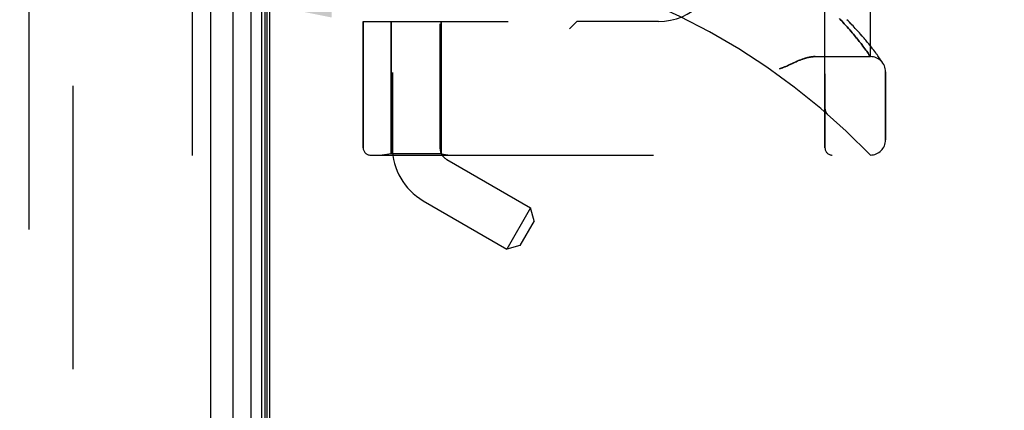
# Model space of a CAD drawing. Header units: inches. Extents: x 0 to 212, y 0 to 138.
# Tile 261 of 269: x 108.75 to 112.81, y 90.26 to 91.87. Entities that reach past the tile are written whole.
import ezdxf

# ---------------------------------------------------------------- set-up
doc = ezdxf.new("R2010")
doc.units = ezdxf.units.IN
doc.header["$LTSCALE"] = 11.6875
doc.header["$MEASUREMENT"] = 0
doc.linetypes.add('HIDDEN', pattern=[0.2, 0.1, -0.1])
doc.layers.get('0').update_dxf_attribs({"linetype": 'CONTINUOUS'})
for name, color, linetype in [('DEFAULT_2', 8, 'HIDDEN'), ('DIMENSIONS', 7, 'CONTINUOUS'), ('LEFTHAND_DOOR_ASSEMBLY', 7, 'CONTINUOUS'), ('RIGHTHAND_DOOR_ASSEMBLY', 7, 'CONTINUOUS')]:
    doc.layers.add(name, color=color, linetype=linetype)
doc.styles.get("Standard").update_dxf_attribs({"font": 'arial.ttf'})
doc.dimstyles.new('DIMSTYLE_1', dxfattribs={"dimtxt": 0.9375, "dimasz": 1.25, "dimexe": 0.09, "dimexo": 0.07, "dimgap": 0.0375, "dimtad": 0, "dimtih": 1, "dimtoh": 1, "dimzin": 4, "dimdsep": 46, "dimtxsty": 'Standard', "dimblk": '_FILLED', "dimblk1": '_FILLED', "dimblk2": '_FILLED', "dimcen": 0.09, "dimadec": 3, "dimazin": 1, "dimtfac": 1, "dimtdec": 3, "dimtofl": 0, "dimtmove": 0, "dimatfit": 3, "dimldrblk": '_FILLED', "dimfxl": 0, "dimtolj": 1, "dimtzin": 4, "dimarcsym": 0})

# ---------------------------------------------------------------- blocks, each defined once
blk = doc.blocks.new('_FILLED')
at = {"color": 0, "linetype": 'ByBlock'}
blk.add_solid([(0, 0), (-1, 0.2), (-1, -0.2)], dxfattribs=at)
blk = doc.blocks.new('*D10')
at = {"layer": 'DIMENSIONS', "color": 2, "linetype": 'Continuous'}
for p, q in [((108.7848, 92.1311), (115.511, 92.1311)), ((126.4508, 92.1311), (119.7246, 92.1311)), ((108.7848, 91.7897), (108.7848, 91.0061)), ((126.4508, 91.7897), (126.4508, 91.0061))]:
    blk.add_line(p, q, dxfattribs=at)
at = {"layer": 'DIMENSIONS', "color": 2, "linetype": 'Continuous', "xscale": 1.25, "yscale": 1.25, "zscale": 1.25, "rotation": 180}
blk.add_blockref('_FILLED', (108.7848, 92.1311), dxfattribs=at)
at = {"layer": 'DIMENSIONS', "color": 2, "linetype": 'Continuous', "xscale": 1.25, "yscale": 1.25, "zscale": 1.25}
blk.add_blockref('_FILLED', (126.4508, 92.1311), dxfattribs=at)
at = {"layer": 'DIMENSIONS', "color": 2, "linetype": 'Continuous', "insert": (117.6178, 92.5998), "char_height": 0.9375, "width": 5.157993, "attachment_point": 2, "line_spacing_factor": 0.9}
blk.add_mtext('17.67\\PUSABLE\\PDEPTH', dxfattribs=at)
blk = doc.blocks.new('*D12')
at = {"layer": 'DIMENSIONS', "color": 2, "linetype": 'Continuous'}
for p, q in [((109.0088, 97.5397), (104.7621, 97.5397)), ((105.8871, 97.5397), (105.8871, 68.4772)), ((105.8871, 37.5397), (105.8871, 66.6022)), ((109.0198, 37.5397), (104.7621, 37.5397))]:
    blk.add_line(p, q, dxfattribs=at)
at = {"layer": 'DIMENSIONS', "color": 2, "linetype": 'Continuous', "xscale": 1.25, "yscale": 1.25, "zscale": 1.25}
for p, rotation in [((105.8871, 97.5397), 90), ((105.8871, 37.5397), 270)]:
    blk.add_blockref('_FILLED', p, dxfattribs=dict(at, rotation=rotation))
at = {"layer": 'DIMENSIONS', "color": 2, "linetype": 'Continuous', "insert": (105.8871, 68.0084), "char_height": 0.9375, "width": 3.276022, "attachment_point": 2, "line_spacing_factor": 0.9}
blk.add_mtext('60.00', dxfattribs=at)

msp = doc.modelspace()

# ---------------------------------------------------------------- linework, layer by layer
at = {"color": 3, "linetype": 'Continuous'}
msp.add_line((109.7798, 37.6437), (109.7798, 97.4357), dxfattribs=at)
at = {"layer": 'DEFAULT_2', "color": 8, "linetype": 'HIDDEN'}
msp.add_line((108.9673, 96.2741), (108.9673, 38.8052), dxfattribs=at)
at = {"layer": 'LEFTHAND_DOOR_ASSEMBLY', "color": 8, "linetype": 'HIDDEN'}
for p, q in [((108.7848, 97.1547), (108.7848, 37.9247)), ((109.4598, 97.1547), (109.4598, 37.9247)), ((112.0713, 91.3434), (112.0713, 93.9859)), ((112.2588, 91.7197), (112.2588, 93.6097)), ((110.7338, 93.4647), (110.7338, 91.8647)), ((111.0463, 93.4647), (111.0463, 91.8647)), ((110.1651, 91.8647), (110.1651, 91.3434)), ((110.1651, 91.8647), (110.7638, 91.8647)), ((110.2808, 91.8647), (110.2808, 91.3187)), ((110.4868, 91.8647), (110.4868, 91.3187)), ((111.0463, 91.8647), (111.0163, 91.8347)), ((111.3838, 91.8647), (111.0463, 91.8647)), ((112.1381, 91.8692), (112.1312, 91.8766)), ((112.1448, 91.862), (112.1381, 91.8692)), ((112.1511, 91.8551), (112.1448, 91.862)), ((112.1572, 91.8484), (112.1511, 91.8551)), ((112.163, 91.8419), (112.1572, 91.8484)), ((112.1685, 91.8356), (112.163, 91.8419)), ((112.1739, 91.8295), (112.1685, 91.8356)), ((112.179, 91.8235), (112.1739, 91.8295)), ((112.1839, 91.8178), (112.179, 91.8235)), ((112.1886, 91.8122), (112.1839, 91.8178)), ((112.1931, 91.8068), (112.1886, 91.8122)), ((112.1974, 91.8015), (112.1931, 91.8068)), ((112.2016, 91.7964), (112.1974, 91.8015)), ((112.2055, 91.7915), (112.2016, 91.7964)), ((112.2093, 91.7867), (112.2055, 91.7915)), ((112.213, 91.7821), (112.2093, 91.7867)), ((112.2165, 91.7776), (112.213, 91.7821)), ((112.2199, 91.7733), (112.2165, 91.7776)), ((112.2231, 91.769), (112.2199, 91.7733)), ((112.2277, 91.763), (112.2231, 91.769)), ((112.2457, 91.7797), (112.2392, 91.7875)), ((112.2517, 91.7723), (112.2457, 91.7797)), ((112.2574, 91.7652), (112.2517, 91.7723)), ((112.232, 91.7572), (112.2277, 91.763)), ((112.2361, 91.7518), (112.232, 91.7572)), ((112.2398, 91.7467), (112.2361, 91.7518)), ((112.2433, 91.7419), (112.2398, 91.7467)), ((112.2465, 91.7374), (112.2433, 91.7419)), ((112.2494, 91.7333), (112.2465, 91.7374)), ((112.2527, 91.7285), (112.2494, 91.7333)), ((112.2553, 91.7248), (112.2527, 91.7285)), ((112.2628, 91.7585), (112.2574, 91.7652)), ((112.2677, 91.7522), (112.2628, 91.7585)), ((112.2724, 91.7461), (112.2677, 91.7522)), ((112.2767, 91.7405), (112.2724, 91.7461)), ((112.2807, 91.7351), (112.2767, 91.7405)), ((112.2893, 91.7232), (112.2861, 91.7277)), ((112.0308, 91.7197), (112.2588, 91.7197)), ((112.2923, 91.7191), (112.2893, 91.7232)), ((112.295, 91.7152), (112.2923, 91.7191)), ((112.2975, 91.7117), (112.295, 91.7152)), ((112.2997, 91.7084), (112.2975, 91.7117)), ((112.3027, 91.7041), (112.2997, 91.7084)), ((112.3051, 91.7005), (112.3027, 91.7041)), ((112.3071, 91.6975), (112.3051, 91.7005)), ((112.3092, 91.6944), (112.3071, 91.6975)), ((112.3213, 91.3759), (112.3213, 91.6572)), ((112.0713, 91.5047), (112.0713, 91.5002)), ((112.0814, 91.4822), (112.0816, 91.4821)), ((110.1951, 91.3134), (112.2588, 91.3134)), ((110.2808, 91.3187), (110.2433, 91.3134)), ((110.4868, 91.3187), (110.2808, 91.3187)), ((110.4868, 91.3187), (110.5243, 91.3134))]:
    msp.add_line(p, q, dxfattribs=at)
for points in [[(112.2392, 91.7875), (112.2358, 91.7915), (112.2323, 91.7956), (112.2287, 91.7998), (112.225, 91.8041), (112.2212, 91.8084), (112.2173, 91.8129), (112.2133, 91.8174), (112.2092, 91.822), (112.205, 91.8267), (112.2006, 91.8314), (112.1962, 91.8363), (112.1916, 91.8412), (112.1869, 91.8462), (112.1821, 91.8512), (112.1772, 91.8564), (112.1722, 91.8616), (112.1671, 91.8668), (112.1619, 91.8721)], [(112.2861, 91.7277), (112.2843, 91.7301), (112.2807, 91.7351)], [(112.0308, 91.7197), (112.0292, 91.7197), (112.0276, 91.7196), (112.0259, 91.7196), (112.0243, 91.7195), (112.0226, 91.7193), (112.0208, 91.7192), (112.0191, 91.719), (112.0172, 91.7188), (112.0154, 91.7186), (112.0135, 91.7183), (112.0116, 91.718), (112.0096, 91.7177), (112.0076, 91.7173), (112.0056, 91.7169), (112.0035, 91.7164), (112.0014, 91.716), (111.9992, 91.7154), (111.997, 91.7149), (111.9947, 91.7143), (111.9924, 91.7136), (111.99, 91.7129), (111.9876, 91.7122), (111.9851, 91.7114), (111.9825, 91.7105), (111.9799, 91.7097), (111.9772, 91.7087), (111.9745, 91.7077), (111.9716, 91.7066), (111.9687, 91.7055), (111.9657, 91.7043), (111.9625, 91.703), (111.9593, 91.7016), (111.9559, 91.7002), (111.9524, 91.6987), (111.9488, 91.6971), (111.945, 91.6953), (111.941, 91.6935), (111.924, 91.6856)], [(112.2588, 91.7197), (112.2588, 91.7197), (112.2553, 91.7248)], [(112.3113, 91.6912), (112.3112, 91.6912), (112.3112, 91.6913), (112.3092, 91.6944)], [(111.924, 91.6856), (111.9201, 91.6838), (111.9165, 91.6821), (111.9131, 91.6806), (111.9099, 91.6792), (111.9069, 91.6779), (111.9041, 91.6768), (111.9014, 91.6757), (111.899, 91.6747), (111.8966, 91.6739), (111.8943, 91.673), (111.8921, 91.6723), (111.89, 91.6716), (111.8879, 91.6709), (111.8858, 91.6703), (111.8838, 91.6697)], [(112.0713, 91.5045), (112.0713, 91.5041), (112.0713, 91.5035), (112.0713, 91.5029), (112.0714, 91.5023), (112.0714, 91.5016), (112.0715, 91.501), (112.0716, 91.5004), (112.0717, 91.4998), (112.0718, 91.4992), (112.0719, 91.4986), (112.0721, 91.498), (112.0722, 91.4974), (112.0724, 91.4968), (112.0725, 91.4962), (112.0727, 91.4957), (112.0729, 91.4951), (112.0731, 91.4945), (112.0733, 91.4939)], [(112.0733, 91.4939), (112.0735, 91.4934), (112.0738, 91.4928), (112.074, 91.4922), (112.0743, 91.4916), (112.0746, 91.4911), (112.0749, 91.4905), (112.0752, 91.49), (112.0755, 91.4895), (112.0758, 91.4889), (112.0761, 91.4884), (112.0764, 91.4879), (112.0768, 91.4874), (112.0771, 91.4869), (112.0775, 91.4864)], [(112.0816, 91.4821), (112.0814, 91.4823), (112.0811, 91.4825), (112.0809, 91.4827), (112.0807, 91.4829), (112.0805, 91.4831), (112.0802, 91.4833), (112.08, 91.4836), (112.0798, 91.4838), (112.0796, 91.484), (112.0794, 91.4842), (112.0792, 91.4844), (112.079, 91.4846), (112.0788, 91.4849), (112.0786, 91.4851), (112.0784, 91.4853), (112.0782, 91.4855), (112.078, 91.4858), (112.0779, 91.486), (112.0777, 91.4862), (112.0775, 91.4864)]]:
    msp.add_lwpolyline(points, dxfattribs=at)
for centre, radius, start, end in [((110.2588, 89.3896), 2.7751, 43.8884, 90), ((111.3838, 92.1147), 0.25, 270, 360), ((112.2588, 91.6572), 0.0625, 0, 90), ((112.2588, 91.3759), 0.0625, 270, 360), ((110.1951, 91.3434), 0.03, 180, 270), ((112.1013, 91.3434), 0.03, 180, 270)]:
    msp.add_arc(centre, radius, start, end, dxfattribs=at)
at = {"layer": 'RIGHTHAND_DOOR_ASSEMBLY', "color": 7, "linetype": 'Continuous'}
for p, q in [((109.6269, 97.1767), (109.6269, 37.9027)), ((109.7021, 37.8743), (109.7021, 97.205)), ((109.7455, 97.1961), (109.7455, 37.8832)), ((109.7592, 97.1893), (109.7592, 37.89)), ((109.7679, 97.187), (109.7679, 37.8924))]:
    msp.add_line(p, q, dxfattribs=at)
at = {"layer": 'RIGHTHAND_DOOR_ASSEMBLY', "color": 8, "linetype": 'HIDDEN'}
for p, q in [((108.7848, 97.1547), (108.7848, 37.9247)), ((109.4598, 97.1547), (109.4598, 37.9247)), ((110.4818, 94.1927), (110.4818, 91.3447)), ((110.2858, 93.9912), (110.2858, 91.3447)), ((112.0713, 93.9859), (112.0713, 91.3434)), ((112.2588, 93.6097), (112.2588, 91.7197)), ((110.7338, 93.4647), (110.7338, 91.8647)), ((111.0463, 93.4647), (111.0463, 91.8647)), ((110.1651, 91.3434), (110.1651, 91.8647)), ((110.1651, 91.8647), (110.7638, 91.8647)), ((110.2808, 91.3187), (110.2808, 91.8647)), ((110.4868, 91.3187), (110.4868, 91.8647)), ((111.0163, 91.8347), (111.0463, 91.8647)), ((111.3838, 91.8647), (111.0463, 91.8647)), ((112.131, 91.8768), (112.138, 91.8694)), ((112.138, 91.8694), (112.1446, 91.8622)), ((112.1446, 91.8622), (112.151, 91.8552)), ((112.151, 91.8552), (112.1571, 91.8485)), ((112.1571, 91.8485), (112.1629, 91.842)), ((112.1629, 91.842), (112.1685, 91.8357)), ((112.1685, 91.8357), (112.1738, 91.8295)), ((112.1738, 91.8295), (112.1789, 91.8236)), ((112.1789, 91.8236), (112.1838, 91.8178)), ((112.1838, 91.8178), (112.1885, 91.8122)), ((112.1885, 91.8122), (112.1931, 91.8068)), ((112.1931, 91.8068), (112.1974, 91.8016)), ((112.1974, 91.8016), (112.2015, 91.7965)), ((112.2015, 91.7965), (112.2055, 91.7915)), ((112.2055, 91.7915), (112.2093, 91.7867)), ((112.2093, 91.7867), (112.213, 91.7821)), ((112.213, 91.7821), (112.2165, 91.7776)), ((112.2165, 91.7776), (112.2199, 91.7733)), ((112.2199, 91.7733), (112.2231, 91.769)), ((112.2231, 91.769), (112.2277, 91.763)), ((112.2457, 91.7797), (112.2392, 91.7875)), ((112.2518, 91.7723), (112.2457, 91.7797)), ((112.2575, 91.7652), (112.2518, 91.7723)), ((112.2277, 91.763), (112.2321, 91.7572)), ((112.2321, 91.7572), (112.2361, 91.7518)), ((112.2361, 91.7518), (112.2398, 91.7467)), ((112.2398, 91.7467), (112.2433, 91.7419)), ((112.2433, 91.7419), (112.2465, 91.7374)), ((112.2465, 91.7374), (112.2494, 91.7333)), ((112.2628, 91.7585), (112.2575, 91.7652)), ((112.2678, 91.7521), (112.2628, 91.7585)), ((112.2724, 91.7461), (112.2678, 91.7521)), ((112.2767, 91.7404), (112.2724, 91.7461)), ((112.2807, 91.7351), (112.2767, 91.7404)), ((112.2893, 91.7232), (112.2861, 91.7277)), ((112.0308, 91.7197), (112.2588, 91.7197)), ((112.2923, 91.719), (112.2893, 91.7232)), ((112.295, 91.7152), (112.2923, 91.719)), ((112.2975, 91.7117), (112.295, 91.7152)), ((112.2997, 91.7084), (112.2975, 91.7117)), ((112.3027, 91.7041), (112.2997, 91.7084)), ((112.3051, 91.7005), (112.3027, 91.7041)), ((112.3071, 91.6975), (112.3051, 91.7005)), ((112.3092, 91.6944), (112.3071, 91.6975)), ((112.3113, 91.6912), (112.3092, 91.6944)), ((112.3109, 91.6916), (112.3116, 91.6907)), ((112.3112, 91.6912), (112.3112, 91.6913)), ((112.3116, 91.6907), (112.3113, 91.6912)), ((112.3213, 91.6572), (112.3213, 91.3759)), ((112.0713, 91.5047), (112.0713, 91.5001)), ((112.0814, 91.4822), (112.0816, 91.4821)), ((110.1951, 91.3134), (112.2588, 91.3134)), ((110.2808, 91.3187), (110.2433, 91.3134)), ((110.4868, 91.3187), (110.2808, 91.3187)), ((110.4868, 91.3187), (110.5243, 91.3134)), ((110.5108, 91.2944), (110.8559, 91.0952)), ((110.4128, 91.1247), (110.7579, 90.9254)), ((110.8559, 91.0952), (110.7579, 90.9254)), ((110.8702, 91.0419), (110.8559, 91.0952)), ((110.8702, 91.0419), (110.8112, 90.9397)), ((110.8112, 90.9397), (110.7579, 90.9254))]:
    msp.add_line(p, q, dxfattribs=at)
at = {"layer": 'RIGHTHAND_DOOR_ASSEMBLY', "color": 3, "linetype": 'Continuous'}
msp.add_line((109.5348, 97.1547), (109.5348, 37.9247), dxfattribs=at)
at = {"layer": 'RIGHTHAND_DOOR_ASSEMBLY', "color": 8, "linetype": 'HIDDEN'}
for points in [[(112.2392, 91.7875), (112.2358, 91.7915), (112.2323, 91.7956), (112.2288, 91.7998), (112.2251, 91.8041), (112.2213, 91.8084), (112.2174, 91.8129), (112.2133, 91.8174), (112.2092, 91.822), (112.205, 91.8267), (112.2006, 91.8314), (112.1962, 91.8362), (112.1916, 91.8412), (112.187, 91.8461), (112.1822, 91.8512), (112.1773, 91.8563), (112.1723, 91.8615), (112.1671, 91.8668), (112.1619, 91.8721)], [(112.2494, 91.7333), (112.2527, 91.7285), (112.2534, 91.7275), (112.2588, 91.7197)], [(112.2861, 91.7277), (112.2843, 91.7301), (112.2807, 91.7351)], [(111.8838, 91.6697), (111.8858, 91.6703), (111.8879, 91.6709), (111.89, 91.6716), (111.8921, 91.6723), (111.8943, 91.673), (111.8966, 91.6739), (111.899, 91.6747), (111.9014, 91.6757), (111.9041, 91.6768), (111.9069, 91.6779), (111.9099, 91.6792), (111.9131, 91.6806), (111.9165, 91.6821), (111.9201, 91.6838), (111.9368, 91.6916)], [(111.9368, 91.6916), (111.945, 91.6953), (111.9488, 91.6971), (111.9524, 91.6987), (111.9559, 91.7002), (111.9593, 91.7016), (111.9625, 91.703), (111.9657, 91.7043), (111.9687, 91.7055), (111.9716, 91.7066), (111.9745, 91.7077), (111.9772, 91.7087), (111.9799, 91.7097), (111.9825, 91.7105), (111.9851, 91.7114), (111.9876, 91.7122), (111.99, 91.7129), (111.9924, 91.7136), (111.9947, 91.7143), (111.997, 91.7149), (111.9992, 91.7154), (112.0014, 91.716), (112.0035, 91.7164), (112.0056, 91.7169), (112.0076, 91.7173), (112.0096, 91.7177), (112.0116, 91.718), (112.0135, 91.7183), (112.0154, 91.7186), (112.0172, 91.7188), (112.0191, 91.719), (112.0208, 91.7192), (112.0226, 91.7193), (112.0243, 91.7195), (112.0259, 91.7196), (112.0276, 91.7196), (112.0292, 91.7197), (112.0308, 91.7197)], [(112.0733, 91.4938), (112.0731, 91.4944), (112.0729, 91.495), (112.0727, 91.4956), (112.0725, 91.4961), (112.0724, 91.4967), (112.0722, 91.4973), (112.0721, 91.4979), (112.0719, 91.4985), (112.0718, 91.4991), (112.0717, 91.4998), (112.0716, 91.5004), (112.0715, 91.501), (112.0715, 91.5016), (112.0714, 91.5022), (112.0713, 91.5029), (112.0713, 91.5035), (112.0713, 91.5041), (112.0713, 91.5045)], [(112.0775, 91.4865), (112.0771, 91.4869), (112.0768, 91.4874), (112.0764, 91.4879), (112.0761, 91.4884), (112.0758, 91.4889), (112.0755, 91.4894), (112.0752, 91.49), (112.0749, 91.4905), (112.0746, 91.491), (112.0743, 91.4916), (112.0741, 91.4921), (112.0738, 91.4927), (112.0736, 91.4932), (112.0733, 91.4938)], [(112.0775, 91.4865), (112.0777, 91.4862), (112.0779, 91.486), (112.078, 91.4858), (112.0782, 91.4855), (112.0784, 91.4853), (112.0786, 91.4851), (112.0788, 91.4849), (112.079, 91.4847), (112.0792, 91.4844), (112.0794, 91.4842), (112.0796, 91.484), (112.0798, 91.4838), (112.08, 91.4836), (112.0802, 91.4834), (112.0804, 91.4831), (112.0807, 91.4829), (112.0809, 91.4827), (112.0811, 91.4825), (112.0814, 91.4823), (112.0816, 91.4821)]]:
    msp.add_lwpolyline(points, dxfattribs=at)
for centre, radius, start, end in [((110.2588, 89.3896), 2.7751, 43.8884, 90), ((111.3838, 92.1147), 0.25, 270, 360), ((112.2588, 91.6572), 0.0625, 0, 90), ((112.2588, 91.3759), 0.0625, 270, 360), ((110.1951, 91.3434), 0.03, 180, 270), ((110.5398, 91.3447), 0.254, 180, 240), ((110.5398, 91.3447), 0.058, 180, 240), ((112.1013, 91.3434), 0.03, 180, 270)]:
    msp.add_arc(centre, radius, start, end, dxfattribs=at)

# ---------------------------------------------------------------- dimensions: what is measured, and where the dimension line sits
at = {"layer": 'DIMENSIONS', "color": 2, "linetype": 'Continuous'}
dim = msp.add_linear_dim(base=(105.8871, 97.5397), p1=(109.0898, 37.5397), p2=(109.0788, 97.5397), angle=90, dimstyle='DIMSTYLE_1', dxfattribs=at)
dim.commit()
dim.dimension.update_dxf_attribs({"geometry": '*D12', "text_midpoint": (105.8799, 67.5344), "dimtype": 160})
dim = msp.add_linear_dim(base=(126.4508, 92.1311), p1=(108.7848, 90.9361), p2=(126.4508, 90.9361), text='<>\\PUSABLE\\PDEPTH', dimstyle='DIMSTYLE_1', dxfattribs=at)
dim.commit()
dim.dimension.update_dxf_attribs({"geometry": '*D10', "text_midpoint": (117.6178, 90.7248), "dimtype": 160})

doc.saveas('drawing.dxf')
